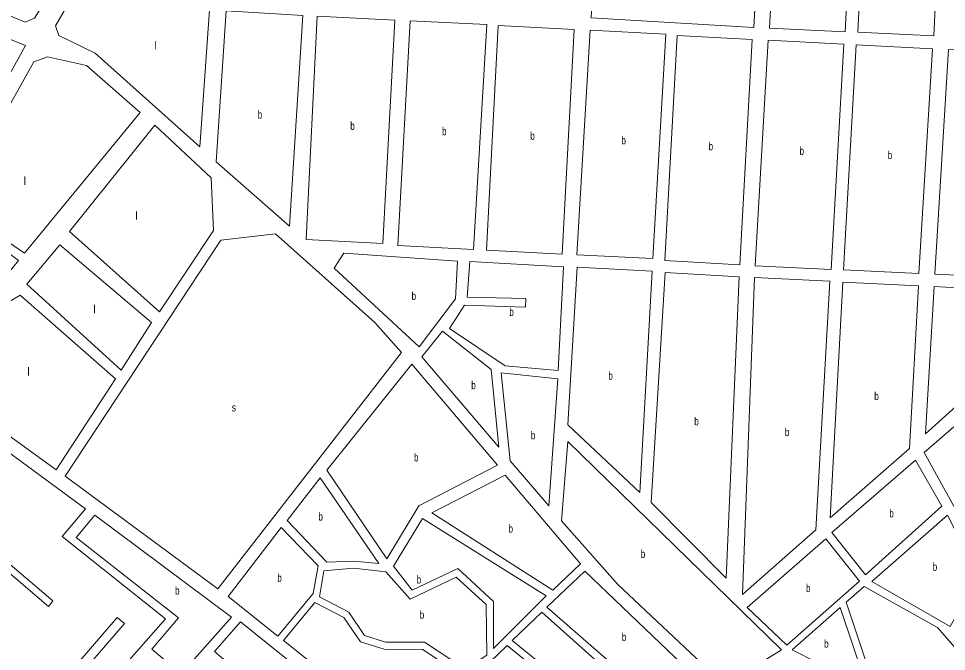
# Model space of a CAD drawing. Extents: x 639657 to 671642, y 222838 to 252123.
# Drawn here: x 651595 to 652754, y 230186 to 230977 of the extents above; entities that cross this region are included whole.
import ezdxf

# ---------------------------------------------------------------- set-up
doc = ezdxf.new("R2010")
doc.units = 0
doc.header["$LTSCALE"] = 4
doc.layers.add('1', color=7, linetype='Continuous', lineweight=13)
doc.layers.add('7', color=7, linetype='Continuous')

msp = doc.modelspace()

# ---------------------------------------------------------------- linework, layer by layer
at = {"layer": '1'}
msp.add_line((651602.384, 230684.014), (651747.16, 230860), dxfattribs=at)
for points in [[(652321.94, 231179.83), (652310.12, 230978.36), (652513.58, 230965.91), (652524.37, 231169.44)], [(652532.96, 230965.31), (652627.5, 230960.49), (652637.97, 231164.07), (652543.97, 231168.62)], [(652643.23, 230960.25), (652738.25, 230955.71), (652747.82, 231157.19), (652653.33, 231161.78)], [(651690.91, 230934.14), (651821.4, 230817.18), (651833.73, 230988.34), (651695.57, 230996.39), (651659.75, 230999.83), (651641.24, 230968.04), (651645.32, 230956.09)], [(651854.4, 230986.74), (651841.91, 230798.21), (651933.52, 230717.8), (651950.16, 230981.15)], [(651968.03, 230980.35), (651954.18, 230701.25), (652050.18, 230696.09), (652065.25, 230975.11)], [(652084.37, 230974.31), (652068.77, 230693.72), (652163.21, 230688.62), (652179.79, 230969.69)], [(651363.27, 230625.6), (651552.64, 230964.1), (651603.6, 230943.66), (651459.71, 230682.85), (651424.86, 230637.37), (651391.36, 230602.03)], [(652194.28, 230968.71), (652179.6, 230687.96), (652273.83, 230682.91), (652288.89, 230963.68)], [(652308.91, 230962.92), (652292.41, 230681.93), (652387.34, 230677.26), (652403.51, 230957.9)], [(652417.83, 230955.94), (652402.31, 230674.9), (652495.89, 230669.48), (652511.42, 230950.98)], [(652531.32, 230950.26), (652515.08, 230668.24), (652609.77, 230663.64), (652625.93, 230945.26)], [(652641.14, 230944.64), (652625.36, 230663.11), (652719.41, 230658.66), (652736.34, 230939.58)], [(652756.43, 230938.78), (652739.23, 230657.97), (652833.77, 230653.63), (652848.88, 230934.02)], [(651771.17, 230610.75), (651838.51, 230712.48), (651835.78, 230778.32), (651765.21, 230844.07), (651658.93, 230711.11)], [(651788.02, 230305.72), (651844.09, 230264.46), (652073.38, 230559.82), (652039.88, 230597.34), (651915.92, 230708.2), (651847.83, 230700.41), (651653.3, 230405.56)], [(651605.54, 230645.55), (651723.42, 230537.8), (651761.26, 230597.62), (651646.57, 230694.69)], [(652095.27, 230566.96), (652140.63, 230626.9), (652143.16, 230674.28), (652001.38, 230684.27), (651989.45, 230665.55)], [(652152.04, 230619.3), (652133.52, 230589.98), (652202.65, 230543.41), (652269.16, 230537.65), (652275.74, 230666.91), (652158.63, 230673.51), (652155.45, 230629.03), (652228.56, 230627.59), (652228.27, 230616.68)], [(652386.46, 230661.63), (652292.56, 230666.73), (652281.3, 230469.68), (652371.03, 230385.12)], [(652385.12, 230372.6), (652478.84, 230278.02), (652494.92, 230654.7), (652402.71, 230659.8)], [(652499.07, 230257.39), (652590.99, 230338.5), (652608.48, 230649.01), (652514.38, 230653.62)], [(652608.66, 230353.21), (652707.78, 230439.92), (652718.88, 230643.35), (652624.45, 230648.01)], [(652727.83, 230458.45), (652777.99, 230503.8), (652779.23, 230522.88), (652825.81, 230521.89), (652832.66, 230637.07), (652738.81, 230642.38)], [(651642.31, 230413.41), (651716.35, 230527.1), (651597.33, 230631.49), (651456.48, 230547.94)], [(652185.26, 230538.86), (652124.61, 230586.47), (652098.9, 230554.51), (652194.99, 230441.71)], [(652055.06, 230302.14), (652095.03, 230368.36), (652193.32, 230418.98), (652086.25, 230545.45), (651980.14, 230413.13)], [(652197.94, 230534.43), (652268.7, 230526.96), (652257.55, 230368.36), (652209.21, 230424.71)], [(652820.05, 230311.47), (652893.38, 230282.41), (652938.08, 230261.93), (652945.5, 230261.63), (652977.3, 230278.62), (652955.69, 230335.74), (652895.51, 230356.94), (652832.1, 230413.56), (652763.3, 230467.11), (652726.05, 230434.91), (652782.71, 230332.72)], [(652462.7, 230157.92), (652513.73, 230167.1), (652547.97, 230188.61), (652281.1, 230448.67), (652273.12, 230349.7), (652342.96, 230270.55)], [(652610.74, 230334.92), (652652.78, 230282.26), (652748.11, 230367.84), (652715.35, 230425.6)], [(652262.23, 230263.05), (652297.05, 230295.73), (652202.86, 230406.81), (652111.43, 230359.82)], [(651980.19, 230297.9), (652014.01, 230299.06), (652045.08, 230296.49), (651971.94, 230403.49), (651930.65, 230350.17)], [(651761.78, 230189.44), (651798.29, 230158.34), (651860.9, 230229.45), (651690.44, 230356.53), (651667.23, 230328.68), (651795.01, 230228.27)], [(652253.91, 230255.98), (652188.32, 230189.89), (652188.27, 230248.88), (652143.59, 230289.88), (652086.83, 230263.02), (652063.31, 230292.91), (652099.58, 230352.7)], [(652660.62, 230273.79), (652758.52, 230217.79), (652807.04, 230303.65), (652771.46, 230324.81), (652755.11, 230356.64)], [(651923.08, 230341.23), (651856.92, 230255.03), (651918.85, 230205.45), (651962.9, 230258.88), (651969.25, 230293.57)], [(652603.45, 230327.1), (652505.11, 230241.45), (652554.53, 230194.1), (652645.49, 230274.2)], [(651976.47, 230287.05), (651971.02, 230254.59), (652007.46, 230235.56), (652027.14, 230206.24), (652053.26, 230198.05), (652102.09, 230197.93), (652153.31, 230164.08), (652179.84, 230181.67), (652179.14, 230245.22), (652141.61, 230279.08), (652084.32, 230251.79), (652053.88, 230285.99), (652013.48, 230290.46)], [(652403.67, 230112.11), (652443.28, 230151.86), (652302.44, 230286.8), (652254.88, 230241.84)], [(652628.82, 230247.97), (652668.39, 230129.37), (652701.91, 230103.79), (652757.43, 230042.47), (652870.61, 230091.61), (652845.59, 230111.69), (652831.43, 230114.24), (652742.73, 230216.24), (652651.03, 230267.75)], [(651965.33, 230247.71), (651925.94, 230200.08), (652054.85, 230097.05), (652144.83, 230158.32), (652099.9, 230188.79), (652051.71, 230189.4), (652022.05, 230198.34), (652001.45, 230228.84)], [(652396.56, 230103.56), (652248.5, 230235.55), (652211.78, 230200.23), (652367.36, 230073.91)], [(652621.39, 230241.26), (652561.09, 230188.36), (652655, 230140.96)], [(651872.42, 230223.3), (651839.84, 230186.2), (652005.32, 230044.69), (652042.67, 230086.57)], [(652205.29, 230193.72), (652184.3, 230173.29), (652165.51, 230160.65), (652325.28, 230030.79), (652360.54, 230067.24)]]:
    msp.add_lwpolyline(points, close=True, dxfattribs=at)
for points in [[(651551.311, 230993.942), (651603.46, 230972.83), (651615.15, 230977.9), (651634.57, 231009.59), (651646.47, 231035.14), (651663.37, 231078.67), (651670.035, 231108.216)], [(651747.16, 230860), (651680.05, 230918.47), (651631.23, 230929.5), (651614.02, 230923.18), (651559.11, 230825.42), (651481.09, 230683.57), (651411.97, 230585.59), (651439.76, 230562.85), (651569.59, 230644.15), (651594.952, 230674.98), (651557.627, 230702.836), (651563.352, 230710.856), (651602.384, 230684.014)], [(651446.72, 230535.15), (651678.72, 230364.7), (651649.47, 230329.86), (651778.71, 230227.23), (651660.91, 230093.12), (651625.32, 230122.97), (651641.74, 230141.59), (651659.58, 230142.58), (651727.27, 230221.27), (651718.26, 230228.84), (651651.88, 230151.4), (651634.45, 230149.99), (651560.66, 230060.78)], [(651545.48, 230316.71), (651632.34, 230242.53), (651637.97, 230249.65), (651547.54, 230326.44)]]:
    msp.add_lwpolyline(points, dxfattribs=at)

# ---------------------------------------------------------------- texts
at = {"layer": '7'}
for p in [(651764.425, 230938.893), (651601.41, 230769.454), (651741.103, 230725.917), (651688.432, 230609.056), (651605.99, 230531.148)]:
    msp.add_text('l', height=10, dxfattribs=at).set_placement(p)
for s, width, p in [('b', 0.75, (651893.754, 230852.27)), ('b', 0.75, (652009.417, 230838.22)), ('b', 0.75, (652124.032, 230831.465)), ('b', 0.75, (652234.151, 230825.81)), ('b', 0.75, (652348.046, 230820.09)), ('b', 0.75, (652456.856, 230812.71)), ('b', 0.75, (652570.531, 230806.95)), ('b', 0.75, (652680.576, 230801.65)), ('b', 0.75, (652085.986, 230625.615)), ('b', 0.75, (652207.996, 230605.58)), ('b', 0.75, (652331.701, 230525.925)), ('b', 0.75, (652160.537, 230514.09)), ('b', 0.75, (652663.823, 230500.61)), ('s', 0.8, (651861.459, 230486.33)), ('b', 0.75, (652439.004, 230468.91)), ('b', 0.75, (652234.928, 230451.395)), ('b', 0.75, (652552.153, 230455.505)), ('b', 0.75, (652088.968, 230423.795)), ('b', 0.75, (651969.665, 230349.99)), ('b', 0.75, (652682.643, 230353.93)), ('b', 0.75, (652207.014, 230334.93)), ('b', 0.75, (652372.174, 230303.295)), ('b', 0.75, (652736.842, 230287.215)), ('b', 0.75, (651918.26, 230273.34)), ('b', 0.75, (652092.318, 230271.295)), ('b', 0.75, (651790.629, 230257.435)), ('b', 0.75, (652578.572, 230260.6)), ('b', 0.75, (652096.181, 230227.27)), ('b', 0.75, (652348.548, 230199.455)), ('b', 0.75, (652601.21, 230191.11))]:
    msp.add_text(s, height=10, dxfattribs=dict(at, width=width)).set_placement(p)

doc.saveas('drawing.dxf')
